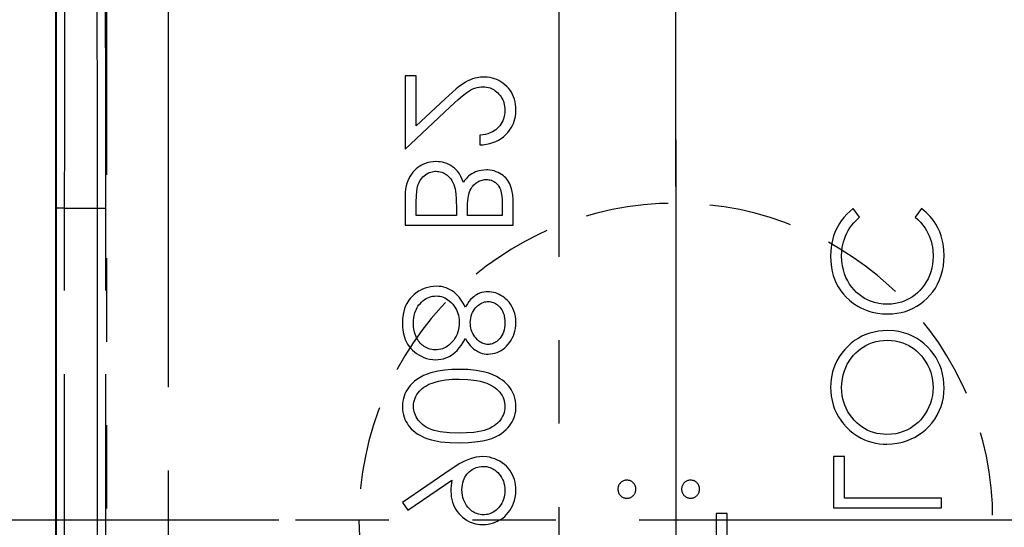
# Model space of a CAD drawing. Extents: x 2651 to 11825, y -3833 to 1075.
# Tile 427 of 656: x 4663 to 4692, y -3078 to -3062. Entities that reach past the tile are written whole.
import ezdxf

# ---------------------------------------------------------------- set-up
doc = ezdxf.new("R2010")
doc.units = 0
doc.header["$LTSCALE"] = 10
for name, pattern in [('CENTER', [2, 1.25, -0.25, 0.25, -0.25]), ('HIDDEN', [0.375, 0.25, -0.125]), ('PHANTOM', [2.5, 1.25, -0.25, 0.25, -0.25, 0.25, -0.25])]:
    doc.linetypes.add(name, pattern=pattern)
doc.layers.get('0').update_dxf_attribs({"linetype": 'CONTINUOUS'})
doc.layers.get('Defpoints').update_dxf_attribs({"linetype": 'CONTINUOUS'})
for name, color, linetype in [('COOL', 150, 'HIDDEN'), ('DIM', 3, 'CONTINUOUS'), ('LAYER_108', 7, 'CONTINUOUS'), ('PIN', 3, 'CONTINUOUS')]:
    doc.layers.add(name, color=color, linetype=linetype)
doc.styles.get("Standard").update_dxf_attribs({"font": 'romans.shx'})
doc.dimstyles.new('1-1', dxfattribs={"dimtxt": 2.5, "dimasz": 2.5, "dimexe": 1, "dimexo": 0.5, "dimtad": 0, "dimrnd": 1.38778e-17, "dimzin": 9, "dimdsep": 46, "dimtxsty": 'Standard', "dimblk": 'CLOSED', "dimcen": 0, "dimclrd": 3, "dimclre": 3, "dimclrt": 3, "dimazin": 2, "dimtfac": 0.75, "dimtofl": 0, "dimtmove": 0, "dimatfit": 3, "dimfxl": 0, "dimtolj": 1, "dimarcsym": 0})

# ---------------------------------------------------------------- blocks, each defined once
blk = doc.blocks.new('*D705')
at = {"layer": 'Defpoints', "color": 0}
for p in [(4683.684, -3046.655), (4682.434, -3067.858), (4678.934, -3109.358)]:
    blk.add_point(p, dxfattribs=at)
at = {"layer": 'PIN', "color": 3, "lineweight": -2}
for p, q in [((4683.684, -3051.655), (4683.684, -3046.655)), ((4682.434, -3056.655), (4683.684, -3051.655)), ((4682.434, -3067.358), (4682.434, -3056.655))]:
    blk.add_line(p, q, dxfattribs=at)
at = {"layer": 'PIN', "color": 3, "insert": (4683.684, -3043.411), "char_height": 2.5, "attachment_point": 5, "rotation": 90}
blk.add_mtext('\\A1;3.5', dxfattribs=at)
blk = doc.blocks.new('_Closed')
at = {"color": 0, "linetype": 'ByBlock', "lineweight": -2}
for p, q in [((-1, 0.167), (0, 0)), ((-1, 0.167), (-1, -0.167)), ((0, 0), (-1, -0.167)), ((0, 0), (-1, 0))]:
    blk.add_line(p, q, dxfattribs=at)
blk = doc.blocks.new('*D706')
at = {"layer": 'Defpoints', "color": 0}
for p in [(4680.684, -3046.655), (4681.434, -3053.548), (4678.934, -3109.358)]:
    blk.add_point(p, dxfattribs=at)
at = {"layer": 'DIM', "color": 3, "lineweight": -2}
for p, q in [((4680.684, -3051.655), (4680.684, -3046.655)), ((4681.434, -3048.548), (4680.684, -3051.655)), ((4681.434, -3053.048), (4681.434, -3048.548))]:
    blk.add_line(p, q, dxfattribs=at)
at = {"layer": 'DIM', "color": 3, "insert": (4680.684, -3043.411), "char_height": 2.5, "attachment_point": 5, "rotation": 90}
blk.add_mtext('\\A1;2.5', dxfattribs=at)
blk = doc.blocks.new('*D707')
at = {"layer": 'Defpoints', "color": 0}
for p in [(4670.434, -3046.655), (4670.434, -3054.548), (4678.934, -3109.358)]:
    blk.add_point(p, dxfattribs=at)
at = {"layer": 'DIM', "color": 3, "lineweight": -2}
blk.add_line((4670.434, -3054.048), (4670.434, -3046.655), dxfattribs=at)
at = {"layer": 'DIM', "color": 3, "insert": (4670.434, -3043.411), "char_height": 2.5, "attachment_point": 5, "rotation": 90}
blk.add_mtext('\\A1;8.5', dxfattribs=at)
blk = doc.blocks.new('*D708')
at = {"layer": 'Defpoints', "color": 0}
for p in [(4694.434, -3046.655), (4694.434, -3051.548), (4678.934, -3109.358)]:
    blk.add_point(p, dxfattribs=at)
at = {"layer": 'DIM', "color": 3, "lineweight": -2}
blk.add_line((4694.434, -3051.048), (4694.434, -3046.655), dxfattribs=at)
at = {"layer": 'DIM', "color": 3, "insert": (4694.434, -3042.399), "char_height": 2.5, "attachment_point": 5, "rotation": 90}
blk.add_mtext('\\A1;15.5', dxfattribs=at)
blk = doc.blocks.new('*D709')
at = {"layer": 'Defpoints', "color": 0}
for p in [(4699.434, -3046.655), (4699.434, -3062.548), (4678.934, -3109.358)]:
    blk.add_point(p, dxfattribs=at)
at = {"layer": 'DIM', "color": 3, "lineweight": -2}
blk.add_line((4699.434, -3062.048), (4699.434, -3046.655), dxfattribs=at)
at = {"layer": 'DIM', "color": 3, "insert": (4699.434, -3042.221), "char_height": 2.5, "attachment_point": 5, "rotation": 90}
blk.add_mtext('\\A1;20.5', dxfattribs=at)
blk = doc.blocks.new('*D710')
at = {"layer": 'Defpoints', "color": 0}
for p in [(4648.73, -3058.358), (4666.624, -3058.358), (4678.934, -3109.358)]:
    blk.add_point(p, dxfattribs=at)
at = {"layer": 'DIM', "color": 3, "lineweight": -2}
blk.add_line((4666.124, -3058.358), (4648.73, -3058.358), dxfattribs=at)
at = {"layer": 'DIM', "color": 3, "insert": (4646.438, -3058.358), "char_height": 2.5, "attachment_point": 5}
blk.add_mtext('\\A1;51', dxfattribs=at)
blk = doc.blocks.new('*D711')
at = {"layer": 'Defpoints', "color": 0}
for p in [(4648.73, -3054.608), (4677.624, -3057.358), (4678.934, -3109.358)]:
    blk.add_point(p, dxfattribs=at)
at = {"layer": 'DIM', "color": 3, "lineweight": -2}
for p, q in [((4653.73, -3054.608), (4648.73, -3054.608)), ((4658.73, -3057.358), (4653.73, -3054.608)), ((4677.124, -3057.358), (4658.73, -3057.358))]:
    blk.add_line(p, q, dxfattribs=at)
at = {"layer": 'DIM', "color": 3, "insert": (4646.081, -3054.608), "char_height": 2.5, "attachment_point": 5}
blk.add_mtext('\\A1;52', dxfattribs=at)
blk = doc.blocks.new('*D712')
at = {"layer": 'Defpoints', "color": 0}
for p in [(4648.73, -3077.358), (4671.034, -3077.358), (4678.934, -3109.358)]:
    blk.add_point(p, dxfattribs=at)
at = {"layer": 'DIM', "color": 3, "lineweight": -2}
blk.add_line((4670.534, -3077.358), (4648.73, -3077.358), dxfattribs=at)
at = {"layer": 'DIM', "color": 3, "insert": (4646.081, -3077.358), "char_height": 2.5, "attachment_point": 5}
blk.add_mtext('\\A1;32', dxfattribs=at)
blk = doc.blocks.new('*D731')
at = {"layer": 'Defpoints', "color": 0}
for p in [(4703.244, -3066.358), (4711.69, -3066.358), (4678.934, -3109.358)]:
    blk.add_point(p, dxfattribs=at)
at = {"layer": 'DIM', "color": 3, "lineweight": -2}
blk.add_line((4703.744, -3066.358), (4711.69, -3066.358), dxfattribs=at)
at = {"layer": 'DIM', "color": 3, "insert": (4714.339, -3066.358), "char_height": 2.5, "attachment_point": 5}
blk.add_mtext('\\A1;43', dxfattribs=at)
blk = doc.blocks.new('*D732')
at = {"layer": 'Defpoints', "color": 0}
for p in [(4697.609, -3055.358), (4711.69, -3055.358), (4678.934, -3109.358)]:
    blk.add_point(p, dxfattribs=at)
at = {"layer": 'DIM', "color": 3, "lineweight": -2}
blk.add_line((4698.109, -3055.358), (4711.69, -3055.358), dxfattribs=at)
at = {"layer": 'DIM', "color": 3, "insert": (4714.398, -3055.358), "char_height": 2.5, "attachment_point": 5}
blk.add_mtext('\\A1;54', dxfattribs=at)
blk = doc.blocks.new('*D3356')
at = {"layer": 'Defpoints', "color": 0}
for p in [(4701.184, -3048.358), (4711.69, -3048.358), (4678.934, -3109.358)]:
    blk.add_point(p, dxfattribs=at)
at = {"layer": 'DIM', "color": 3, "lineweight": -2}
blk.add_line((4701.684, -3048.358), (4711.69, -3048.358), dxfattribs=at)
at = {"layer": 'DIM', "color": 3, "insert": (4713.922, -3048.358), "char_height": 2.5, "attachment_point": 5}
blk.add_mtext('\\A1;61', dxfattribs=at)

msp = doc.modelspace()

# ---------------------------------------------------------------- linework, layer by layer
at = {"layer": 'COOL', "color": 1, "linetype": 'CENTER'}
for p, q in [((4678.934, -3169.464), (4678.934, -3049.252)), ((4682.434, -3065.958), (4682.434, -3088.758)), ((4693.834, -3077.358), (4671.034, -3077.358))]:
    msp.add_line(p, q, dxfattribs=at)
at = {"layer": 'COOL', "color": 4, "linetype": 'HIDDEN', "extrusion": (0, 0, -1)}
msp.add_circle((-4682.434, -3077.358), 9.5, dxfattribs=at)
at = {"layer": 'LAYER_108', "color": 253, "linetype": 'PHANTOM'}
for p, q in [((4665.368, -3054.509), (4665.368, -3098.895)), ((4667.228, -3098.367), (4667.228, -3055.023)), ((4663.853, -3068.002), (4663.853, -3085.477)), ((4664.112, -3068.002), (4663.853, -3068.002)), ((4664.112, -3085.477), (4664.112, -3068.002)), ((4664.112, -3068.002), (4665.09, -3068.002)), ((4665.09, -3068.002), (4665.349, -3068.002)), ((4665.09, -3068.002), (4665.09, -3085.477)), ((4665.349, -3085.477), (4665.349, -3068.002))]:
    msp.add_line(p, q, dxfattribs=at)
at = {"layer": 'LAYER_108', "color": 0, "linetype": 'Continuous'}
for p, q in [((4663.837, -3055.208), (4663.837, -3098.44)), ((4674.651, -3064.036), (4674.319, -3064.036)), ((4674.319, -3064.036), (4674.319, -3066.236)), ((4674.651, -3065.543), (4674.651, -3064.036)), ((4675.516, -3064.732), (4674.651, -3065.543)), ((4674.319, -3066.236), (4675.659, -3064.98)), ((4676.561, -3065.821), (4676.561, -3066.112)), ((4674.319, -3067.644), (4674.319, -3068.52)), ((4674.651, -3068.229), (4674.651, -3067.815)), ((4675.855, -3068.036), (4675.855, -3068.229)), ((4676.187, -3068.229), (4676.187, -3068.034)), ((4677.225, -3067.835), (4677.225, -3068.229)), ((4677.558, -3068.52), (4677.558, -3067.888)), ((4687.943, -3068.276), (4687.75, -3068.021)), ((4689.798, -3068.021), (4689.604, -3068.276)), ((4675.855, -3068.229), (4674.651, -3068.229)), ((4677.225, -3068.229), (4676.187, -3068.229)), ((4674.319, -3068.52), (4677.558, -3068.52)), ((4687.486, -3075.453), (4687.154, -3075.453)), ((4687.154, -3075.453), (4687.154, -3076.99)), ((4687.486, -3076.699), (4687.486, -3075.453)), ((4675.694, -3075.826), (4674.236, -3076.823)), ((4674.398, -3077.056), (4675.714, -3076.155)), ((4674.236, -3076.823), (4674.398, -3077.056)), ((4690.393, -3076.699), (4687.486, -3076.699)), ((4690.393, -3076.99), (4690.393, -3076.699)), ((4683.975, -3077.156), (4683.643, -3077.156)), ((4683.643, -3077.156), (4683.643, -3077.861)), ((4683.975, -3078.858), (4683.975, -3077.156)), ((4687.154, -3076.99), (4690.393, -3076.99))]:
    msp.add_line(p, q, dxfattribs=at)
at = {"layer": 'LAYER_108', "color": 253, "linetype": 'PHANTOM'}
for points in [[(4665.349, -3068.002, 0), (4665.349, -3067.155, 0), (4665.348, -3066.29, 0), (4665.347, -3065.413, 0), (4665.345, -3064.53, 0), (4665.343, -3063.648, 0), (4665.34, -3062.773, 0), (4665.336, -3061.913, 0), (4665.332, -3060.993, 0), (4665.327, -3060.11, 0), (4665.321, -3059.275, 0), (4665.314, -3058.495, 0), (4665.307, -3057.779, 0), (4665.3, -3057.133, 0), (4665.292, -3056.563, 0), (4665.284, -3056.073, 0), (4665.275, -3055.663, 0), (4665.267, -3055.334, 0), (4665.258, -3055.09, 0), (4665.25, -3054.92, 0), (4665.242, -3054.821, 0), (4665.234, -3054.789, 0)], [(4663.898, -3055.083, 0), (4663.889, -3055.737, 0), (4663.88, -3056.745, 0), (4663.872, -3058.078, 0), (4663.866, -3059.696, 0), (4663.86, -3061.554, 0), (4663.856, -3063.597, 0), (4663.854, -3065.768, 0), (4663.853, -3068.002, 0)], [(4664.975, -3055.048, 0), (4664.984, -3055.092, 0), (4664.993, -3055.219, 0), (4665.002, -3055.424, 0), (4665.01, -3055.702, 0), (4665.018, -3056.047, 0), (4665.025, -3056.453, 0), (4665.032, -3056.914, 0), (4665.039, -3057.424, 0), (4665.045, -3057.977, 0), (4665.05, -3058.567, 0), (4665.056, -3059.188, 0), (4665.061, -3059.835, 0), (4665.066, -3060.638, 0), (4665.071, -3061.462, 0), (4665.076, -3062.299, 0), (4665.079, -3063.143, 0), (4665.083, -3063.985, 0), (4665.085, -3064.821, 0), (4665.087, -3065.645, 0), (4665.089, -3066.452, 0), (4665.09, -3067.239, 0), (4665.09, -3068.002, 0)], [(4664.112, -3068.002, 0), (4664.113, -3065.811, 0), (4664.115, -3063.683, 0), (4664.119, -3061.68, 0), (4664.125, -3059.859, 0), (4664.131, -3058.272, 0), (4664.139, -3056.966, 0), (4664.148, -3055.978, 0), (4664.157, -3055.336, 0)]]:
    msp.add_polyline3d(points, dxfattribs=at)
at = {"layer": 'LAYER_108', "color": 0, "linetype": 'Continuous'}
for points in [[(4676.678, -3064.077, 0), (4676.576, -3064.083, 0), (4676.475, -3064.096, 0), (4676.406, -3064.112, 0), (4676.339, -3064.133, 0), (4676.273, -3064.158, 0), (4676.198, -3064.194, 0), (4676.125, -3064.235, 0), (4676.055, -3064.28, 0), (4675.952, -3064.355, 0), (4675.851, -3064.434, 0), (4675.516, -3064.732, 0)], [(4677.641, -3065.055, 0), (4677.637, -3064.976, 0), (4677.629, -3064.896, 0), (4677.616, -3064.817, 0), (4677.597, -3064.74, 0), (4677.571, -3064.665, 0), (4677.54, -3064.596, 0), (4677.504, -3064.531, 0), (4677.462, -3064.468, 0), (4677.415, -3064.41, 0), (4677.363, -3064.356, 0), (4677.308, -3064.306, 0), (4677.249, -3064.26, 0), (4677.187, -3064.219, 0), (4677.127, -3064.185, 0), (4677.065, -3064.155, 0), (4677, -3064.13, 0), (4676.935, -3064.11, 0), (4676.868, -3064.094, 0), (4676.773, -3064.082, 0), (4676.678, -3064.077, 0)], [(4675.659, -3064.98, 0), (4675.906, -3064.75, 0), (4676.034, -3064.639, 0), (4676.168, -3064.536, 0), (4676.225, -3064.498, 0), (4676.285, -3064.463, 0), (4676.347, -3064.433, 0), (4676.411, -3064.407, 0), (4676.476, -3064.388, 0), (4676.534, -3064.377, 0), (4676.593, -3064.371, 0), (4676.652, -3064.368, 0)], [(4676.652, -3064.368, 0), (4676.706, -3064.371, 0), (4676.761, -3064.377, 0), (4676.814, -3064.388, 0), (4676.866, -3064.404, 0), (4676.907, -3064.421, 0), (4676.946, -3064.441, 0), (4676.984, -3064.463, 0), (4677.021, -3064.488, 0), (4677.055, -3064.515, 0), (4677.094, -3064.551, 0), (4677.131, -3064.589, 0), (4677.164, -3064.629, 0), (4677.195, -3064.672, 0), (4677.22, -3064.714, 0), (4677.243, -3064.758, 0), (4677.262, -3064.804, 0), (4677.278, -3064.85, 0), (4677.29, -3064.898, 0), (4677.3, -3064.955, 0), (4677.306, -3065.013, 0), (4677.308, -3065.07, 0)], [(4676.561, -3066.112, 0), (4676.66, -3066.104, 0), (4676.759, -3066.091, 0), (4676.857, -3066.071, 0), (4676.952, -3066.042, 0), (4677.035, -3066.008, 0), (4677.115, -3065.967, 0), (4677.192, -3065.919, 0), (4677.263, -3065.865, 0), (4677.33, -3065.805, 0), (4677.392, -3065.74, 0), (4677.448, -3065.669, 0), (4677.498, -3065.595, 0), (4677.532, -3065.532, 0), (4677.562, -3065.467, 0), (4677.587, -3065.399, 0), (4677.608, -3065.331, 0), (4677.623, -3065.261, 0), (4677.636, -3065.159, 0), (4677.641, -3065.055, 0)], [(4677.308, -3065.07, 0), (4677.305, -3065.135, 0), (4677.298, -3065.2, 0), (4677.286, -3065.264, 0), (4677.269, -3065.327, 0), (4677.246, -3065.387, 0), (4677.22, -3065.439, 0), (4677.19, -3065.489, 0), (4677.156, -3065.536, 0), (4677.118, -3065.58, 0), (4677.077, -3065.621, 0), (4677.032, -3065.658, 0), (4676.984, -3065.691, 0), (4676.934, -3065.72, 0), (4676.869, -3065.751, 0), (4676.802, -3065.776, 0), (4676.732, -3065.795, 0), (4676.662, -3065.809, 0), (4676.561, -3065.821, 0)], [(4675.238, -3066.61, 0), (4675.159, -3066.614, 0), (4675.08, -3066.624, 0), (4675.002, -3066.64, 0), (4674.927, -3066.663, 0), (4674.867, -3066.687, 0), (4674.81, -3066.716, 0), (4674.755, -3066.749, 0), (4674.703, -3066.786, 0), (4674.653, -3066.826, 0), (4674.6, -3066.876, 0), (4674.55, -3066.93, 0), (4674.505, -3066.988, 0), (4674.465, -3067.049, 0), (4674.428, -3067.117, 0), (4674.397, -3067.189, 0), (4674.372, -3067.263, 0), (4674.352, -3067.338, 0), (4674.333, -3067.439, 0), (4674.323, -3067.541, 0), (4674.319, -3067.644, 0)], [(4674.651, -3067.815, 0), (4674.656, -3067.651, 0), (4674.669, -3067.487, 0), (4674.679, -3067.423, 0), (4674.693, -3067.359, 0), (4674.711, -3067.297, 0), (4674.736, -3067.237, 0), (4674.759, -3067.192, 0), (4674.786, -3067.149, 0), (4674.817, -3067.108, 0), (4674.851, -3067.071, 0), (4674.888, -3067.036, 0), (4674.927, -3067.005, 0), (4674.97, -3066.976, 0), (4675.014, -3066.952, 0), (4675.051, -3066.936, 0), (4675.089, -3066.923, 0), (4675.128, -3066.913, 0), (4675.168, -3066.906, 0), (4675.208, -3066.902, 0), (4675.238, -3066.9, 0)], [(4676.066, -3067.233, 0), (4676.03, -3067.145, 0), (4675.99, -3067.058, 0), (4675.943, -3066.976, 0), (4675.887, -3066.899, 0), (4675.842, -3066.85, 0), (4675.793, -3066.804, 0), (4675.74, -3066.763, 0), (4675.684, -3066.727, 0), (4675.626, -3066.696, 0), (4675.565, -3066.67, 0), (4675.502, -3066.648, 0), (4675.438, -3066.631, 0), (4675.372, -3066.619, 0), (4675.305, -3066.613, 0), (4675.238, -3066.61, 0)], [(4675.238, -3066.9, 0), (4675.284, -3066.903, 0), (4675.329, -3066.908, 0), (4675.373, -3066.917, 0), (4675.417, -3066.929, 0), (4675.451, -3066.942, 0), (4675.484, -3066.958, 0), (4675.516, -3066.976, 0), (4675.546, -3066.996, 0), (4675.576, -3067.018, 0), (4675.615, -3067.053, 0), (4675.652, -3067.091, 0), (4675.685, -3067.132, 0), (4675.714, -3067.176, 0), (4675.748, -3067.236, 0), (4675.775, -3067.299, 0), (4675.798, -3067.364, 0), (4675.817, -3067.43, 0)], [(4676.755, -3066.859, 0), (4676.674, -3066.863, 0), (4676.593, -3066.873, 0), (4676.538, -3066.885, 0), (4676.484, -3066.901, 0), (4676.431, -3066.92, 0), (4676.376, -3066.945, 0), (4676.322, -3066.974, 0), (4676.27, -3067.008, 0), (4676.221, -3067.047, 0), (4676.192, -3067.074, 0), (4676.164, -3067.103, 0), (4676.138, -3067.133, 0), (4676.101, -3067.182, 0), (4676.066, -3067.233, 0)], [(4677.558, -3067.888, 0), (4677.554, -3067.745, 0), (4677.542, -3067.603, 0), (4677.517, -3067.462, 0), (4677.501, -3067.401, 0), (4677.48, -3067.34, 0), (4677.455, -3067.281, 0), (4677.425, -3067.225, 0), (4677.397, -3067.182, 0), (4677.366, -3067.14, 0), (4677.332, -3067.101, 0), (4677.296, -3067.065, 0), (4677.257, -3067.032, 0), (4677.209, -3066.996, 0), (4677.158, -3066.964, 0), (4677.105, -3066.936, 0), (4677.051, -3066.913, 0), (4676.988, -3066.892, 0), (4676.924, -3066.876, 0), (4676.859, -3066.866, 0), (4676.793, -3066.86, 0), (4676.755, -3066.859, 0)], [(4676.187, -3068.034, 0), (4676.191, -3067.869, 0), (4676.206, -3067.706, 0), (4676.216, -3067.644, 0), (4676.229, -3067.582, 0), (4676.247, -3067.521, 0), (4676.271, -3067.463, 0), (4676.293, -3067.421, 0), (4676.318, -3067.381, 0), (4676.346, -3067.344, 0), (4676.377, -3067.309, 0), (4676.404, -3067.283, 0), (4676.433, -3067.259, 0), (4676.464, -3067.236, 0), (4676.496, -3067.216, 0), (4676.529, -3067.199, 0), (4676.562, -3067.185, 0), (4676.596, -3067.173, 0), (4676.63, -3067.163, 0), (4676.666, -3067.156, 0), (4676.701, -3067.152, 0), (4676.749, -3067.15, 0)], [(4676.749, -3067.15, 0), (4676.787, -3067.152, 0), (4676.825, -3067.156, 0), (4676.862, -3067.162, 0), (4676.899, -3067.172, 0), (4676.935, -3067.185, 0), (4676.959, -3067.196, 0), (4676.982, -3067.209, 0), (4677.005, -3067.223, 0), (4677.026, -3067.239, 0), (4677.046, -3067.257, 0), (4677.07, -3067.28, 0), (4677.092, -3067.305, 0), (4677.112, -3067.332, 0), (4677.13, -3067.36, 0), (4677.153, -3067.405, 0), (4677.172, -3067.451, 0), (4677.187, -3067.499, 0), (4677.199, -3067.548, 0), (4677.214, -3067.643, 0), (4677.222, -3067.738, 0), (4677.225, -3067.835, 0)], [(4675.817, -3067.43, 0), (4675.83, -3067.505, 0), (4675.839, -3067.581, 0), (4675.849, -3067.733, 0), (4675.855, -3068.036, 0)], [(4687.75, -3068.021, 0), (4687.651, -3068.102, 0), (4687.557, -3068.189, 0), (4687.469, -3068.285, 0), (4687.388, -3068.388, 0), (4687.334, -3068.47, 0), (4687.284, -3068.555, 0), (4687.239, -3068.643, 0), (4687.198, -3068.736, 0), (4687.163, -3068.832, 0), (4687.134, -3068.93, 0), (4687.106, -3069.052, 0), (4687.086, -3069.176, 0), (4687.075, -3069.303, 0), (4687.071, -3069.43, 0)], [(4690.476, -3069.434, 0), (4690.468, -3069.255, 0), (4690.445, -3069.076, 0), (4690.419, -3068.955, 0), (4690.385, -3068.835, 0), (4690.342, -3068.719, 0), (4690.287, -3068.598, 0), (4690.222, -3068.481, 0), (4690.173, -3068.405, 0), (4690.119, -3068.331, 0), (4690.061, -3068.261, 0), (4690.001, -3068.196, 0), (4689.937, -3068.134, 0), (4689.869, -3068.076, 0), (4689.798, -3068.021, 0)], [(4687.403, -3069.432, 0), (4687.409, -3069.307, 0), (4687.422, -3069.182, 0), (4687.438, -3069.097, 0), (4687.458, -3069.014, 0), (4687.484, -3068.932, 0), (4687.517, -3068.845, 0), (4687.556, -3068.76, 0), (4687.601, -3068.678, 0), (4687.653, -3068.596, 0), (4687.71, -3068.518, 0), (4687.772, -3068.443, 0), (4687.855, -3068.357, 0), (4687.943, -3068.276, 0)], [(4689.604, -3068.276, 0), (4689.687, -3068.349, 0), (4689.766, -3068.428, 0), (4689.839, -3068.515, 0), (4689.905, -3068.608, 0), (4689.949, -3068.68, 0), (4689.989, -3068.756, 0), (4690.024, -3068.833, 0), (4690.056, -3068.915, 0), (4690.082, -3068.999, 0), (4690.104, -3069.084, 0), (4690.122, -3069.175, 0), (4690.134, -3069.266, 0), (4690.143, -3069.453, 0)], [(4687.071, -3069.43, 0), (4687.078, -3069.608, 0), (4687.098, -3069.784, 0), (4687.122, -3069.903, 0), (4687.153, -3070.021, 0), (4687.192, -3070.137, 0), (4687.243, -3070.255, 0), (4687.303, -3070.368, 0), (4687.375, -3070.479, 0), (4687.456, -3070.584, 0), (4687.543, -3070.678, 0), (4687.637, -3070.766, 0)], [(4688.77, -3070.886, 0), (4688.643, -3070.879, 0), (4688.516, -3070.864, 0), (4688.391, -3070.837, 0), (4688.27, -3070.798, 0), (4688.179, -3070.758, 0), (4688.091, -3070.71, 0), (4688.006, -3070.656, 0), (4687.926, -3070.596, 0), (4687.851, -3070.531, 0), (4687.775, -3070.453, 0), (4687.705, -3070.37, 0), (4687.641, -3070.282, 0), (4687.585, -3070.189, 0), (4687.533, -3070.083, 0), (4687.489, -3069.972, 0), (4687.455, -3069.859, 0), (4687.43, -3069.743, 0), (4687.41, -3069.588, 0), (4687.403, -3069.432, 0)], [(4690.143, -3069.453, 0), (4690.138, -3069.57, 0), (4690.125, -3069.688, 0), (4690.103, -3069.804, 0), (4690.073, -3069.918, 0), (4690.036, -3070.021, 0), (4689.992, -3070.121, 0), (4689.94, -3070.217, 0), (4689.881, -3070.31, 0), (4689.816, -3070.397, 0), (4689.751, -3070.472, 0), (4689.681, -3070.542, 0), (4689.605, -3070.606, 0), (4689.525, -3070.665, 0), (4689.441, -3070.717, 0), (4689.361, -3070.758, 0), (4689.279, -3070.794, 0), (4689.194, -3070.824, 0), (4689.107, -3070.848, 0), (4689.019, -3070.866, 0), (4688.895, -3070.881, 0), (4688.77, -3070.886, 0)], [(4688.792, -3071.177, 0), (4688.924, -3071.17, 0), (4689.056, -3071.156, 0), (4689.187, -3071.133, 0), (4689.315, -3071.1, 0), (4689.439, -3071.056, 0), (4689.551, -3071.004, 0), (4689.66, -3070.944, 0), (4689.764, -3070.875, 0), (4689.863, -3070.798, 0), (4689.955, -3070.715, 0), (4690.049, -3070.616, 0), (4690.135, -3070.511, 0), (4690.213, -3070.399, 0), (4690.281, -3070.281, 0), (4690.341, -3070.151, 0), (4690.39, -3070.016, 0), (4690.428, -3069.877, 0), (4690.454, -3069.736, 0), (4690.47, -3069.586, 0), (4690.476, -3069.434, 0)], [(4675.262, -3070.346, 0), (4675.171, -3070.351, 0), (4675.08, -3070.362, 0), (4674.999, -3070.379, 0), (4674.92, -3070.402, 0), (4674.841, -3070.433, 0), (4674.766, -3070.472, 0), (4674.72, -3070.498, 0), (4674.676, -3070.527, 0), (4674.592, -3070.592, 0)], [(4676.123, -3070.973, 0), (4676.054, -3070.849, 0), (4675.976, -3070.73, 0), (4675.933, -3070.675, 0), (4675.887, -3070.622, 0), (4675.838, -3070.572, 0), (4675.785, -3070.526, 0), (4675.729, -3070.485, 0), (4675.671, -3070.45, 0), (4675.61, -3070.419, 0), (4675.547, -3070.394, 0), (4675.482, -3070.374, 0), (4675.41, -3070.358, 0), (4675.336, -3070.35, 0), (4675.262, -3070.346, 0)], [(4674.592, -3070.592, 0), (4674.529, -3070.651, 0), (4674.47, -3070.714, 0), (4674.434, -3070.76, 0), (4674.401, -3070.809, 0), (4674.371, -3070.86, 0), (4674.333, -3070.937, 0), (4674.302, -3071.018, 0), (4674.277, -3071.103, 0), (4674.258, -3071.189, 0), (4674.242, -3071.32, 0), (4674.236, -3071.451, 0)], [(4674.568, -3071.448, 0), (4674.572, -3071.372, 0), (4674.579, -3071.296, 0), (4674.592, -3071.221, 0), (4674.61, -3071.148, 0), (4674.634, -3071.076, 0), (4674.654, -3071.031, 0), (4674.677, -3070.988, 0), (4674.703, -3070.946, 0), (4674.732, -3070.906, 0), (4674.764, -3070.869, 0), (4674.806, -3070.825, 0), (4674.852, -3070.784, 0), (4674.901, -3070.747, 0), (4674.953, -3070.715, 0), (4674.998, -3070.692, 0), (4675.045, -3070.673, 0), (4675.094, -3070.658, 0), (4675.143, -3070.647, 0), (4675.2, -3070.64, 0), (4675.257, -3070.637, 0)], [(4675.257, -3070.637, 0), (4675.308, -3070.641, 0), (4675.36, -3070.647, 0), (4675.411, -3070.658, 0), (4675.461, -3070.674, 0), (4675.509, -3070.695, 0), (4675.555, -3070.72, 0), (4675.599, -3070.749, 0), (4675.64, -3070.781, 0), (4675.694, -3070.83, 0), (4675.744, -3070.884, 0), (4675.789, -3070.942, 0), (4675.829, -3071.003, 0), (4675.856, -3071.054, 0), (4675.879, -3071.106, 0), (4675.898, -3071.161, 0), (4675.914, -3071.216, 0), (4675.925, -3071.272, 0), (4675.935, -3071.35, 0), (4675.938, -3071.429, 0)], [(4676.801, -3070.513, 0), (4676.737, -3070.517, 0), (4676.674, -3070.524, 0), (4676.611, -3070.537, 0), (4676.551, -3070.557, 0), (4676.504, -3070.577, 0), (4676.458, -3070.601, 0), (4676.415, -3070.628, 0), (4676.373, -3070.659, 0), (4676.334, -3070.692, 0), (4676.279, -3070.747, 0), (4676.23, -3070.807, 0), (4676.185, -3070.87, 0), (4676.144, -3070.936, 0), (4676.123, -3070.973, 0)], [(4677.641, -3071.432, 0), (4677.635, -3071.342, 0), (4677.623, -3071.253, 0), (4677.605, -3071.166, 0), (4677.577, -3071.081, 0), (4677.549, -3071.014, 0), (4677.515, -3070.949, 0), (4677.476, -3070.886, 0), (4677.433, -3070.828, 0), (4677.385, -3070.773, 0), (4677.341, -3070.729, 0), (4677.293, -3070.689, 0), (4677.242, -3070.652, 0), (4677.189, -3070.619, 0), (4677.133, -3070.589, 0), (4677.079, -3070.566, 0), (4677.023, -3070.547, 0), (4676.966, -3070.531, 0), (4676.908, -3070.521, 0), (4676.849, -3070.515, 0), (4676.801, -3070.513, 0)], [(4676.271, -3071.436, 0), (4676.275, -3071.37, 0), (4676.284, -3071.305, 0), (4676.299, -3071.24, 0), (4676.319, -3071.178, 0), (4676.34, -3071.129, 0), (4676.365, -3071.083, 0), (4676.394, -3071.038, 0), (4676.426, -3070.996, 0), (4676.454, -3070.965, 0), (4676.485, -3070.936, 0), (4676.519, -3070.909, 0), (4676.554, -3070.885, 0), (4676.59, -3070.863, 0), (4676.626, -3070.846, 0), (4676.662, -3070.83, 0), (4676.7, -3070.818, 0), (4676.739, -3070.81, 0), (4676.775, -3070.805, 0), (4676.812, -3070.803, 0)], [(4676.812, -3070.803, 0), (4676.848, -3070.806, 0), (4676.885, -3070.811, 0), (4676.921, -3070.819, 0), (4676.956, -3070.83, 0), (4676.99, -3070.845, 0), (4677.023, -3070.863, 0), (4677.054, -3070.883, 0), (4677.084, -3070.905, 0), (4677.121, -3070.938, 0), (4677.157, -3070.974, 0), (4677.188, -3071.012, 0), (4677.216, -3071.054, 0), (4677.239, -3071.096, 0), (4677.259, -3071.141, 0), (4677.274, -3071.187, 0), (4677.287, -3071.234, 0), (4677.299, -3071.305, 0), (4677.306, -3071.376, 0), (4677.308, -3071.448, 0)], [(4687.637, -3070.766, 0), (4687.758, -3070.86, 0), (4687.886, -3070.944, 0), (4687.978, -3070.994, 0), (4688.073, -3071.038, 0), (4688.171, -3071.076, 0), (4688.245, -3071.1, 0), (4688.319, -3071.121, 0), (4688.473, -3071.152, 0), (4688.632, -3071.17, 0), (4688.792, -3071.177, 0)], [(4674.236, -3071.451, 0), (4674.241, -3071.558, 0), (4674.251, -3071.665, 0), (4674.269, -3071.771, 0), (4674.296, -3071.874, 0), (4674.323, -3071.947, 0), (4674.356, -3072.018, 0), (4674.394, -3072.085, 0), (4674.438, -3072.149, 0), (4674.487, -3072.208, 0), (4674.542, -3072.263, 0), (4674.601, -3072.314, 0), (4674.663, -3072.361, 0), (4674.733, -3072.406, 0), (4674.807, -3072.446, 0), (4674.883, -3072.481, 0), (4674.962, -3072.508, 0), (4675.052, -3072.529, 0), (4675.144, -3072.541, 0), (4675.236, -3072.547, 0)], [(4675.226, -3072.256, 0), (4675.171, -3072.252, 0), (4675.116, -3072.245, 0), (4675.061, -3072.232, 0), (4675.009, -3072.215, 0), (4674.968, -3072.197, 0), (4674.928, -3072.176, 0), (4674.89, -3072.153, 0), (4674.854, -3072.127, 0), (4674.819, -3072.099, 0), (4674.781, -3072.062, 0), (4674.745, -3072.021, 0), (4674.713, -3071.978, 0), (4674.684, -3071.933, 0), (4674.658, -3071.883, 0), (4674.636, -3071.832, 0), (4674.617, -3071.779, 0), (4674.601, -3071.725, 0), (4674.583, -3071.634, 0), (4674.573, -3071.541, 0), (4674.568, -3071.448, 0)], [(4675.938, -3071.429, 0), (4675.935, -3071.501, 0), (4675.928, -3071.574, 0), (4675.916, -3071.645, 0), (4675.898, -3071.715, 0), (4675.875, -3071.78, 0), (4675.846, -3071.843, 0), (4675.812, -3071.903, 0), (4675.773, -3071.96, 0), (4675.729, -3072.014, 0), (4675.682, -3072.064, 0), (4675.63, -3072.11, 0), (4675.574, -3072.151, 0), (4675.53, -3072.178, 0), (4675.483, -3072.202, 0), (4675.435, -3072.221, 0), (4675.385, -3072.237, 0), (4675.333, -3072.247, 0), (4675.279, -3072.253, 0), (4675.226, -3072.256, 0)], [(4676.805, -3072.09, 0), (4676.768, -3072.088, 0), (4676.731, -3072.083, 0), (4676.695, -3072.075, 0), (4676.66, -3072.064, 0), (4676.626, -3072.049, 0), (4676.593, -3072.031, 0), (4676.562, -3072.011, 0), (4676.532, -3071.989, 0), (4676.487, -3071.95, 0), (4676.446, -3071.907, 0), (4676.408, -3071.86, 0), (4676.375, -3071.811, 0), (4676.346, -3071.76, 0), (4676.321, -3071.706, 0), (4676.302, -3071.65, 0), (4676.287, -3071.593, 0), (4676.278, -3071.542, 0), (4676.273, -3071.489, 0), (4676.271, -3071.436, 0)], [(4677.308, -3071.448, 0), (4677.305, -3071.518, 0), (4677.297, -3071.588, 0), (4677.284, -3071.657, 0), (4677.264, -3071.723, 0), (4677.243, -3071.773, 0), (4677.218, -3071.822, 0), (4677.189, -3071.868, 0), (4677.157, -3071.911, 0), (4677.129, -3071.943, 0), (4677.098, -3071.973, 0), (4677.066, -3072, 0), (4677.031, -3072.025, 0), (4677.001, -3072.042, 0), (4676.969, -3072.057, 0), (4676.936, -3072.07, 0), (4676.902, -3072.079, 0), (4676.87, -3072.085, 0), (4676.838, -3072.089, 0), (4676.805, -3072.09, 0)], [(4676.81, -3072.381, 0), (4676.877, -3072.376, 0), (4676.944, -3072.366, 0), (4677.01, -3072.35, 0), (4677.074, -3072.328, 0), (4677.136, -3072.301, 0), (4677.196, -3072.268, 0), (4677.252, -3072.231, 0), (4677.306, -3072.19, 0), (4677.36, -3072.14, 0), (4677.41, -3072.086, 0), (4677.456, -3072.027, 0), (4677.496, -3071.966, 0), (4677.531, -3071.901, 0), (4677.562, -3071.834, 0), (4677.588, -3071.765, 0), (4677.608, -3071.694, 0), (4677.626, -3071.608, 0), (4677.636, -3071.52, 0), (4677.641, -3071.432, 0)], [(4675.236, -3072.547, 0), (4675.313, -3072.543, 0), (4675.391, -3072.533, 0), (4675.467, -3072.518, 0), (4675.541, -3072.494, 0), (4675.599, -3072.47, 0), (4675.655, -3072.442, 0), (4675.709, -3072.41, 0), (4675.761, -3072.375, 0), (4675.81, -3072.335, 0), (4675.879, -3072.269, 0), (4675.941, -3072.196, 0), (4675.999, -3072.118, 0), (4676.051, -3072.038, 0), (4676.123, -3071.908, 0)], [(4676.123, -3071.908, 0), (4676.171, -3071.993, 0), (4676.226, -3072.073, 0), (4676.268, -3072.125, 0), (4676.314, -3072.174, 0), (4676.364, -3072.219, 0), (4676.412, -3072.255, 0), (4676.463, -3072.287, 0), (4676.499, -3072.306, 0), (4676.536, -3072.324, 0), (4676.574, -3072.339, 0), (4676.631, -3072.357, 0), (4676.688, -3072.371, 0), (4676.749, -3072.378, 0), (4676.81, -3072.381, 0)], [(4688.775, -3071.675, 0), (4688.642, -3071.682, 0), (4688.51, -3071.696, 0), (4688.379, -3071.719, 0), (4688.251, -3071.751, 0), (4688.126, -3071.795, 0), (4688.011, -3071.846, 0), (4687.9, -3071.908, 0), (4687.793, -3071.977, 0), (4687.692, -3072.055, 0), (4687.598, -3072.139, 0), (4687.5, -3072.239, 0), (4687.409, -3072.347, 0), (4687.328, -3072.462, 0), (4687.257, -3072.583, 0), (4687.207, -3072.688, 0), (4687.165, -3072.796, 0), (4687.13, -3072.908, 0), (4687.104, -3073.021, 0), (4687.085, -3073.136, 0), (4687.075, -3073.254, 0), (4687.071, -3073.372, 0)], [(4690.476, -3073.398, 0), (4690.468, -3073.257, 0), (4690.453, -3073.117, 0), (4690.429, -3072.977, 0), (4690.394, -3072.841, 0), (4690.347, -3072.708, 0), (4690.291, -3072.589, 0), (4690.226, -3072.474, 0), (4690.151, -3072.365, 0), (4690.069, -3072.262, 0), (4689.979, -3072.165, 0), (4689.876, -3072.07, 0), (4689.766, -3071.984, 0), (4689.649, -3071.906, 0), (4689.527, -3071.839, 0), (4689.396, -3071.783, 0), (4689.261, -3071.739, 0), (4689.122, -3071.707, 0), (4688.981, -3071.686, 0), (4688.775, -3071.675, 0)], [(4687.403, -3073.384, 0), (4687.409, -3073.257, 0), (4687.425, -3073.13, 0), (4687.451, -3073.005, 0), (4687.487, -3072.883, 0), (4687.526, -3072.782, 0), (4687.573, -3072.683, 0), (4687.628, -3072.589, 0), (4687.69, -3072.499, 0), (4687.758, -3072.415, 0), (4687.824, -3072.346, 0), (4687.894, -3072.282, 0), (4687.969, -3072.223, 0), (4688.047, -3072.169, 0), (4688.13, -3072.122, 0), (4688.229, -3072.074, 0), (4688.332, -3072.035, 0), (4688.439, -3072.005, 0), (4688.547, -3071.983, 0), (4688.661, -3071.97, 0), (4688.775, -3071.966, 0)], [(4688.775, -3071.966, 0), (4688.893, -3071.971, 0), (4689.011, -3071.985, 0), (4689.127, -3072.009, 0), (4689.24, -3072.044, 0), (4689.329, -3072.08, 0), (4689.415, -3072.122, 0), (4689.498, -3072.171, 0), (4689.577, -3072.226, 0), (4689.651, -3072.286, 0), (4689.73, -3072.36, 0), (4689.802, -3072.441, 0), (4689.868, -3072.527, 0), (4689.927, -3072.618, 0), (4689.984, -3072.72, 0), (4690.033, -3072.826, 0), (4690.073, -3072.936, 0), (4690.105, -3073.048, 0), (4690.126, -3073.159, 0), (4690.139, -3073.271, 0), (4690.143, -3073.384, 0)], [(4675.937, -3072.838, 0), (4675.723, -3072.844, 0), (4675.509, -3072.86, 0), (4675.297, -3072.89, 0), (4675.09, -3072.94, 0), (4674.979, -3072.977, 0), (4674.872, -3073.023, 0), (4674.769, -3073.078, 0), (4674.671, -3073.141, 0), (4674.6, -3073.194, 0), (4674.534, -3073.253, 0), (4674.473, -3073.318, 0), (4674.419, -3073.387, 0), (4674.379, -3073.446, 0), (4674.344, -3073.508, 0), (4674.314, -3073.573, 0), (4674.288, -3073.639, 0), (4674.267, -3073.707, 0), (4674.25, -3073.789, 0), (4674.24, -3073.872, 0), (4674.236, -3073.955, 0)], [(4677.641, -3073.955, 0), (4677.636, -3073.871, 0), (4677.626, -3073.786, 0), (4677.608, -3073.703, 0), (4677.583, -3073.622, 0), (4677.558, -3073.559, 0), (4677.528, -3073.498, 0), (4677.493, -3073.439, 0), (4677.455, -3073.382, 0), (4677.413, -3073.328, 0), (4677.358, -3073.269, 0), (4677.299, -3073.213, 0), (4677.235, -3073.163, 0), (4677.169, -3073.117, 0), (4677.059, -3073.053, 0), (4676.944, -3072.998, 0), (4676.826, -3072.953, 0), (4676.704, -3072.918, 0), (4676.452, -3072.869, 0), (4676.195, -3072.846, 0), (4675.937, -3072.838, 0)], [(4674.568, -3073.946, 0), (4674.573, -3073.884, 0), (4674.582, -3073.822, 0), (4674.595, -3073.762, 0), (4674.615, -3073.703, 0), (4674.64, -3073.647, 0), (4674.671, -3073.592, 0), (4674.705, -3073.54, 0), (4674.744, -3073.492, 0), (4674.787, -3073.448, 0), (4674.833, -3073.407, 0), (4674.882, -3073.371, 0), (4674.934, -3073.338, 0), (4674.995, -3073.305, 0), (4675.059, -3073.276, 0), (4675.124, -3073.251, 0)], [(4675.124, -3073.251, 0), (4675.222, -3073.219, 0), (4675.322, -3073.192, 0), (4675.423, -3073.171, 0), (4675.525, -3073.155, 0), (4675.731, -3073.135, 0), (4675.938, -3073.128, 0)], [(4675.938, -3073.128, 0), (4676.201, -3073.138, 0), (4676.461, -3073.17, 0), (4676.566, -3073.192, 0), (4676.669, -3073.22, 0), (4676.77, -3073.255, 0), (4676.868, -3073.299, 0), (4676.96, -3073.351, 0), (4677.013, -3073.387, 0), (4677.063, -3073.427, 0), (4677.11, -3073.471, 0), (4677.152, -3073.519, 0), (4677.19, -3073.571, 0), (4677.223, -3073.625, 0), (4677.252, -3073.683, 0), (4677.275, -3073.742, 0), (4677.289, -3073.792, 0), (4677.299, -3073.843, 0), (4677.305, -3073.894, 0), (4677.308, -3073.946, 0)], [(4687.071, -3073.372, 0), (4687.078, -3073.506, 0), (4687.092, -3073.641, 0), (4687.115, -3073.774, 0), (4687.148, -3073.904, 0), (4687.193, -3074.031, 0), (4687.245, -3074.146, 0), (4687.307, -3074.258, 0), (4687.378, -3074.364, 0), (4687.456, -3074.466, 0), (4687.54, -3074.56, 0), (4687.642, -3074.658, 0), (4687.751, -3074.748, 0), (4687.866, -3074.829, 0), (4687.988, -3074.899, 0), (4688.093, -3074.948, 0), (4688.201, -3074.99, 0), (4688.312, -3075.023, 0), (4688.426, -3075.049, 0), (4688.54, -3075.067, 0), (4688.649, -3075.076, 0), (4688.759, -3075.08, 0)], [(4688.76, -3074.789, 0), (4688.658, -3074.784, 0), (4688.557, -3074.773, 0), (4688.456, -3074.755, 0), (4688.357, -3074.73, 0), (4688.261, -3074.697, 0), (4688.172, -3074.657, 0), (4688.087, -3074.61, 0), (4688.005, -3074.558, 0), (4687.928, -3074.499, 0), (4687.855, -3074.435, 0), (4687.778, -3074.357, 0), (4687.706, -3074.274, 0), (4687.641, -3074.185, 0), (4687.583, -3074.092, 0), (4687.537, -3074.004, 0), (4687.498, -3073.913, 0), (4687.466, -3073.818, 0), (4687.44, -3073.722, 0), (4687.421, -3073.625, 0), (4687.408, -3073.505, 0), (4687.403, -3073.384, 0)], [(4690.143, -3073.384, 0), (4690.138, -3073.502, 0), (4690.123, -3073.62, 0), (4690.099, -3073.736, 0), (4690.065, -3073.849, 0), (4690.019, -3073.964, 0), (4689.964, -3074.075, 0), (4689.9, -3074.181, 0), (4689.827, -3074.281, 0), (4689.763, -3074.357, 0), (4689.692, -3074.428, 0), (4689.617, -3074.493, 0), (4689.537, -3074.553, 0), (4689.453, -3074.606, 0), (4689.353, -3074.659, 0), (4689.248, -3074.704, 0), (4689.14, -3074.739, 0), (4689.029, -3074.765, 0), (4688.895, -3074.783, 0), (4688.76, -3074.789, 0)], [(4688.759, -3075.08, 0), (4688.915, -3075.072, 0), (4689.071, -3075.051, 0), (4689.225, -3075.018, 0), (4689.374, -3074.971, 0), (4689.49, -3074.924, 0), (4689.603, -3074.868, 0), (4689.711, -3074.804, 0), (4689.815, -3074.732, 0), (4689.912, -3074.652, 0), (4690.015, -3074.553, 0), (4690.109, -3074.445, 0), (4690.194, -3074.329, 0), (4690.269, -3074.207, 0), (4690.331, -3074.081, 0), (4690.384, -3073.95, 0), (4690.424, -3073.815, 0), (4690.453, -3073.677, 0), (4690.469, -3073.538, 0), (4690.476, -3073.398, 0)], [(4674.236, -3073.955, 0), (4674.24, -3074.037, 0), (4674.25, -3074.118, 0), (4674.267, -3074.198, 0), (4674.29, -3074.275, 0), (4674.313, -3074.336, 0), (4674.342, -3074.396, 0), (4674.375, -3074.453, 0), (4674.411, -3074.507, 0), (4674.451, -3074.559, 0), (4674.503, -3074.617, 0), (4674.559, -3074.67, 0), (4674.62, -3074.72, 0), (4674.683, -3074.765, 0), (4674.783, -3074.824, 0), (4674.888, -3074.875, 0), (4674.997, -3074.918, 0), (4675.109, -3074.952, 0), (4675.381, -3075.006, 0), (4675.659, -3075.031, 0), (4675.937, -3075.038, 0)], [(4675.938, -3074.748, 0), (4675.653, -3074.74, 0), (4675.37, -3074.709, 0), (4675.277, -3074.69, 0), (4675.186, -3074.666, 0), (4675.096, -3074.636, 0), (4675.01, -3074.598, 0), (4674.949, -3074.566, 0), (4674.89, -3074.529, 0), (4674.835, -3074.487, 0), (4674.784, -3074.441, 0), (4674.746, -3074.401, 0), (4674.711, -3074.357, 0), (4674.68, -3074.311, 0), (4674.651, -3074.263, 0), (4674.627, -3074.213, 0), (4674.607, -3074.162, 0), (4674.591, -3074.109, 0), (4674.58, -3074.055, 0), (4674.572, -3074.001, 0), (4674.568, -3073.946, 0)], [(4675.937, -3075.038, 0), (4676.22, -3075.03, 0), (4676.501, -3075.004, 0), (4676.642, -3074.981, 0), (4676.782, -3074.949, 0), (4676.918, -3074.905, 0), (4677.049, -3074.849, 0), (4677.129, -3074.806, 0), (4677.206, -3074.758, 0), (4677.28, -3074.704, 0), (4677.348, -3074.644, 0), (4677.399, -3074.591, 0), (4677.445, -3074.534, 0), (4677.488, -3074.474, 0), (4677.526, -3074.411, 0), (4677.558, -3074.345, 0), (4677.583, -3074.285, 0), (4677.604, -3074.223, 0), (4677.62, -3074.159, 0), (4677.632, -3074.095, 0), (4677.638, -3074.03, 0), (4677.641, -3073.955, 0)], [(4677.308, -3073.946, 0), (4677.304, -3074.007, 0), (4677.295, -3074.069, 0), (4677.282, -3074.129, 0), (4677.262, -3074.187, 0), (4677.237, -3074.243, 0), (4677.207, -3074.297, 0), (4677.172, -3074.349, 0), (4677.134, -3074.398, 0), (4677.089, -3074.445, 0), (4677.04, -3074.489, 0), (4676.987, -3074.528, 0), (4676.932, -3074.563, 0), (4676.853, -3074.605, 0), (4676.77, -3074.64, 0), (4676.685, -3074.669, 0), (4676.598, -3074.691, 0), (4676.38, -3074.727, 0), (4676.16, -3074.743, 0), (4675.938, -3074.748, 0)], [(4676.645, -3075.453, 0), (4676.544, -3075.459, 0), (4676.443, -3075.473, 0), (4676.342, -3075.497, 0), (4676.243, -3075.528, 0), (4676.1, -3075.588, 0), (4675.962, -3075.659, 0), (4675.694, -3075.826, 0)], [(4677.641, -3076.457, 0), (4677.636, -3076.377, 0), (4677.627, -3076.298, 0), (4677.612, -3076.219, 0), (4677.593, -3076.142, 0), (4677.566, -3076.067, 0), (4677.534, -3075.996, 0), (4677.497, -3075.927, 0), (4677.454, -3075.862, 0), (4677.406, -3075.8, 0), (4677.353, -3075.743, 0), (4677.293, -3075.687, 0), (4677.227, -3075.637, 0), (4677.157, -3075.593, 0), (4677.085, -3075.554, 0), (4677.008, -3075.521, 0), (4676.93, -3075.494, 0), (4676.849, -3075.473, 0), (4676.767, -3075.461, 0), (4676.645, -3075.453, 0)], [(4676.021, -3076.442, 0), (4676.025, -3076.372, 0), (4676.033, -3076.303, 0), (4676.046, -3076.234, 0), (4676.065, -3076.167, 0), (4676.085, -3076.118, 0), (4676.109, -3076.07, 0), (4676.137, -3076.024, 0), (4676.168, -3075.982, 0), (4676.204, -3075.942, 0), (4676.242, -3075.905, 0), (4676.283, -3075.871, 0), (4676.326, -3075.84, 0), (4676.366, -3075.817, 0), (4676.407, -3075.796, 0), (4676.449, -3075.779, 0), (4676.493, -3075.766, 0), (4676.538, -3075.755, 0), (4676.601, -3075.747, 0), (4676.665, -3075.744, 0)], [(4676.665, -3075.744, 0), (4676.717, -3075.747, 0), (4676.768, -3075.753, 0), (4676.819, -3075.764, 0), (4676.869, -3075.779, 0), (4676.907, -3075.795, 0), (4676.945, -3075.814, 0), (4676.981, -3075.835, 0), (4677.015, -3075.859, 0), (4677.048, -3075.885, 0), (4677.094, -3075.929, 0), (4677.137, -3075.976, 0), (4677.175, -3076.027, 0), (4677.209, -3076.08, 0), (4677.238, -3076.136, 0), (4677.262, -3076.193, 0), (4677.281, -3076.253, 0), (4677.295, -3076.314, 0), (4677.305, -3076.393, 0), (4677.308, -3076.472, 0)], [(4680.965, -3076.159, 0), (4680.943, -3076.161, 0), (4680.922, -3076.163, 0), (4680.9, -3076.167, 0), (4680.879, -3076.172, 0), (4680.859, -3076.18, 0), (4680.84, -3076.189, 0), (4680.822, -3076.2, 0), (4680.805, -3076.212, 0), (4680.788, -3076.225, 0), (4680.773, -3076.24, 0), (4680.76, -3076.254, 0), (4680.748, -3076.269, 0), (4680.737, -3076.284, 0), (4680.727, -3076.301, 0), (4680.719, -3076.318, 0), (4680.712, -3076.334, 0), (4680.706, -3076.352, 0), (4680.702, -3076.37, 0), (4680.699, -3076.388, 0), (4680.697, -3076.406, 0), (4680.695, -3076.429, 0)], [(4681.235, -3076.429, 0), (4681.233, -3076.402, 0), (4681.229, -3076.374, 0), (4681.223, -3076.348, 0), (4681.214, -3076.322, 0), (4681.204, -3076.302, 0), (4681.192, -3076.282, 0), (4681.179, -3076.264, 0), (4681.164, -3076.247, 0), (4681.148, -3076.231, 0), (4681.131, -3076.216, 0), (4681.113, -3076.203, 0), (4681.094, -3076.191, 0), (4681.08, -3076.183, 0), (4681.065, -3076.177, 0), (4681.049, -3076.171, 0), (4681.034, -3076.167, 0), (4681.018, -3076.164, 0), (4680.991, -3076.161, 0), (4680.965, -3076.159, 0)], [(4682.875, -3076.159, 0), (4682.853, -3076.161, 0), (4682.831, -3076.163, 0), (4682.809, -3076.167, 0), (4682.788, -3076.172, 0), (4682.768, -3076.18, 0), (4682.749, -3076.189, 0), (4682.73, -3076.2, 0), (4682.713, -3076.212, 0), (4682.696, -3076.226, 0), (4682.681, -3076.241, 0), (4682.665, -3076.258, 0), (4682.651, -3076.277, 0), (4682.639, -3076.296, 0), (4682.628, -3076.317, 0), (4682.621, -3076.334, 0), (4682.616, -3076.351, 0), (4682.612, -3076.369, 0), (4682.608, -3076.387, 0), (4682.607, -3076.406, 0), (4682.605, -3076.429, 0)], [(4683.145, -3076.429, 0), (4683.143, -3076.402, 0), (4683.139, -3076.374, 0), (4683.133, -3076.348, 0), (4683.124, -3076.322, 0), (4683.114, -3076.302, 0), (4683.102, -3076.282, 0), (4683.089, -3076.264, 0), (4683.074, -3076.247, 0), (4683.058, -3076.231, 0), (4683.041, -3076.216, 0), (4683.023, -3076.203, 0), (4683.004, -3076.191, 0), (4682.989, -3076.183, 0), (4682.974, -3076.177, 0), (4682.959, -3076.171, 0), (4682.943, -3076.167, 0), (4682.928, -3076.164, 0), (4682.901, -3076.161, 0), (4682.875, -3076.159, 0)], [(4675.689, -3076.496, 0), (4675.694, -3076.578, 0), (4675.703, -3076.661, 0), (4675.718, -3076.742, 0), (4675.739, -3076.822, 0), (4675.767, -3076.899, 0), (4675.799, -3076.968, 0), (4675.837, -3077.033, 0), (4675.879, -3077.096, 0), (4675.926, -3077.155, 0), (4675.978, -3077.211, 0), (4676.038, -3077.267, 0), (4676.103, -3077.318, 0), (4676.173, -3077.364, 0), (4676.245, -3077.402, 0), (4676.305, -3077.427, 0), (4676.366, -3077.448, 0), (4676.428, -3077.465, 0), (4676.491, -3077.476, 0), (4676.555, -3077.484, 0), (4676.649, -3077.488, 0)], [(4676.665, -3077.197, 0), (4676.614, -3077.194, 0), (4676.563, -3077.188, 0), (4676.513, -3077.177, 0), (4676.465, -3077.162, 0), (4676.427, -3077.146, 0), (4676.391, -3077.128, 0), (4676.355, -3077.106, 0), (4676.322, -3077.083, 0), (4676.29, -3077.057, 0), (4676.243, -3077.013, 0), (4676.2, -3076.964, 0), (4676.161, -3076.913, 0), (4676.126, -3076.858, 0), (4676.097, -3076.801, 0), (4676.072, -3076.741, 0), (4676.052, -3076.68, 0), (4676.037, -3076.617, 0), (4676.026, -3076.53, 0), (4676.021, -3076.442, 0)], [(4676.649, -3077.488, 0), (4676.728, -3077.483, 0), (4676.808, -3077.474, 0), (4676.887, -3077.459, 0), (4676.964, -3077.439, 0), (4677.039, -3077.411, 0), (4677.11, -3077.378, 0), (4677.178, -3077.338, 0), (4677.242, -3077.293, 0), (4677.302, -3077.243, 0), (4677.358, -3077.188, 0), (4677.409, -3077.128, 0), (4677.455, -3077.065, 0), (4677.496, -3076.998, 0), (4677.536, -3076.923, 0), (4677.57, -3076.845, 0), (4677.597, -3076.765, 0), (4677.618, -3076.682, 0), (4677.634, -3076.57, 0), (4677.641, -3076.457, 0)], [(4677.308, -3076.472, 0), (4677.305, -3076.537, 0), (4677.298, -3076.602, 0), (4677.286, -3076.667, 0), (4677.268, -3076.729, 0), (4677.246, -3076.788, 0), (4677.218, -3076.845, 0), (4677.185, -3076.9, 0), (4677.148, -3076.951, 0), (4677.115, -3076.99, 0), (4677.08, -3077.026, 0), (4677.042, -3077.06, 0), (4677.002, -3077.091, 0), (4676.959, -3077.119, 0), (4676.919, -3077.141, 0), (4676.876, -3077.159, 0), (4676.832, -3077.174, 0), (4676.788, -3077.185, 0), (4676.747, -3077.192, 0), (4676.706, -3077.195, 0), (4676.665, -3077.197, 0)], [(4680.695, -3076.429, 0), (4680.697, -3076.452, 0), (4680.7, -3076.475, 0), (4680.704, -3076.497, 0), (4680.711, -3076.519, 0), (4680.719, -3076.541, 0), (4680.728, -3076.559, 0), (4680.739, -3076.577, 0), (4680.751, -3076.594, 0), (4680.765, -3076.61, 0), (4680.78, -3076.625, 0), (4680.797, -3076.64, 0), (4680.815, -3076.653, 0), (4680.834, -3076.665, 0), (4680.854, -3076.675, 0), (4680.872, -3076.683, 0), (4680.89, -3076.688, 0), (4680.909, -3076.693, 0), (4680.927, -3076.696, 0), (4680.946, -3076.698, 0), (4680.965, -3076.699, 0)], [(4680.965, -3076.699, 0), (4680.988, -3076.697, 0), (4681.012, -3076.694, 0), (4681.035, -3076.69, 0), (4681.057, -3076.683, 0), (4681.079, -3076.675, 0), (4681.097, -3076.665, 0), (4681.115, -3076.654, 0), (4681.132, -3076.642, 0), (4681.147, -3076.628, 0), (4681.162, -3076.614, 0), (4681.175, -3076.6, 0), (4681.186, -3076.585, 0), (4681.196, -3076.569, 0), (4681.206, -3076.553, 0), (4681.214, -3076.536, 0), (4681.221, -3076.515, 0), (4681.227, -3076.494, 0), (4681.231, -3076.471, 0), (4681.234, -3076.449, 0), (4681.235, -3076.429, 0)], [(4682.605, -3076.429, 0), (4682.607, -3076.452, 0), (4682.61, -3076.476, 0), (4682.614, -3076.499, 0), (4682.62, -3076.521, 0), (4682.629, -3076.543, 0), (4682.639, -3076.562, 0), (4682.65, -3076.58, 0), (4682.663, -3076.597, 0), (4682.677, -3076.613, 0), (4682.692, -3076.628, 0), (4682.709, -3076.642, 0), (4682.728, -3076.656, 0), (4682.747, -3076.668, 0), (4682.768, -3076.678, 0), (4682.789, -3076.686, 0), (4682.811, -3076.692, 0), (4682.834, -3076.696, 0), (4682.857, -3076.698, 0), (4682.875, -3076.699, 0)], [(4682.875, -3076.699, 0), (4682.898, -3076.697, 0), (4682.921, -3076.694, 0), (4682.943, -3076.69, 0), (4682.965, -3076.683, 0), (4682.986, -3076.675, 0), (4683.005, -3076.666, 0), (4683.023, -3076.655, 0), (4683.039, -3076.642, 0), (4683.055, -3076.629, 0), (4683.07, -3076.614, 0), (4683.083, -3076.6, 0), (4683.095, -3076.585, 0), (4683.106, -3076.569, 0), (4683.115, -3076.553, 0), (4683.123, -3076.535, 0), (4683.131, -3076.515, 0), (4683.137, -3076.493, 0), (4683.141, -3076.471, 0), (4683.144, -3076.449, 0), (4683.145, -3076.429, 0)]]:
    msp.add_polyline3d(points, dxfattribs=at)
for centre, radius, start, end in [((4678.086, -3073.734), 24.354, 90, 162.5428), ((4678.086, -3073.734), 23.581, 127.8157, 169.1097), ((4678.28, -3076.512), 2.591, 172.0812, 179.6389)]:
    msp.add_arc(centre, radius, start, end, dxfattribs=at)
at = {"layer": 'LAYER_108', "color": 253, "linetype": 'PHANTOM'}
for radius, end in [(24.093, 162.3477), (23.704, 169.3511)]:
    msp.add_arc((4678.086, -3073.734), radius, 127.2095, end, dxfattribs=at)

# ---------------------------------------------------------------- dimensions: what is measured, and where the dimension line sits
at = {"layer": 'DIM'}
for feature_location, offset, dtype, picture, middle in [((4699.434, -3062.548), (0, 15.893), 1, '*D709', (4699.434, -3042.221)), ((4694.434, -3051.548), (0, 4.893), 1, '*D708', (4694.434, -3042.399)), ((4670.434, -3054.548), (0, 7.893), 1, '*D707', (4670.434, -3043.411)), ((4681.434, -3053.548), (-0.75, 6.893), 1, '*D706', (4680.684, -3043.411)), ((4701.184, -3048.358), (10.506, 0), 0, '*D3356', (4713.922, -3048.358)), ((4677.624, -3057.358), (-28.894, 2.75), 0, '*D711', (4646.081, -3054.608)), ((4697.609, -3055.358), (14.081, 0), 0, '*D732', (4714.398, -3055.358)), ((4666.624, -3058.358), (-17.894, 0), 0, '*D710', (4646.438, -3058.358)), ((4703.244, -3066.358), (8.446, 0), 0, '*D731', (4714.339, -3066.358)), ((4671.034, -3077.358), (-22.304, 0), 0, '*D712', (4646.081, -3077.358))]:
    dim = msp.add_ordinate_dim(feature_location=feature_location, offset=offset, dtype=dtype, origin=(4678.934, -3109.358), dimstyle='1-1', dxfattribs=at)
    dim.commit()
    dim.dimension.update_dxf_attribs({"geometry": picture, "text_midpoint": middle})
at = {"layer": 'PIN'}
dim = msp.add_ordinate_dim(feature_location=(4682.434, -3067.858), offset=(1.25, 21.203), dtype=1, origin=(4678.934, -3109.358), dimstyle='1-1', dxfattribs=at)
dim.commit()
dim.dimension.update_dxf_attribs({"geometry": '*D705', "text_midpoint": (4683.684, -3043.411)})

doc.saveas('drawing.dxf')
